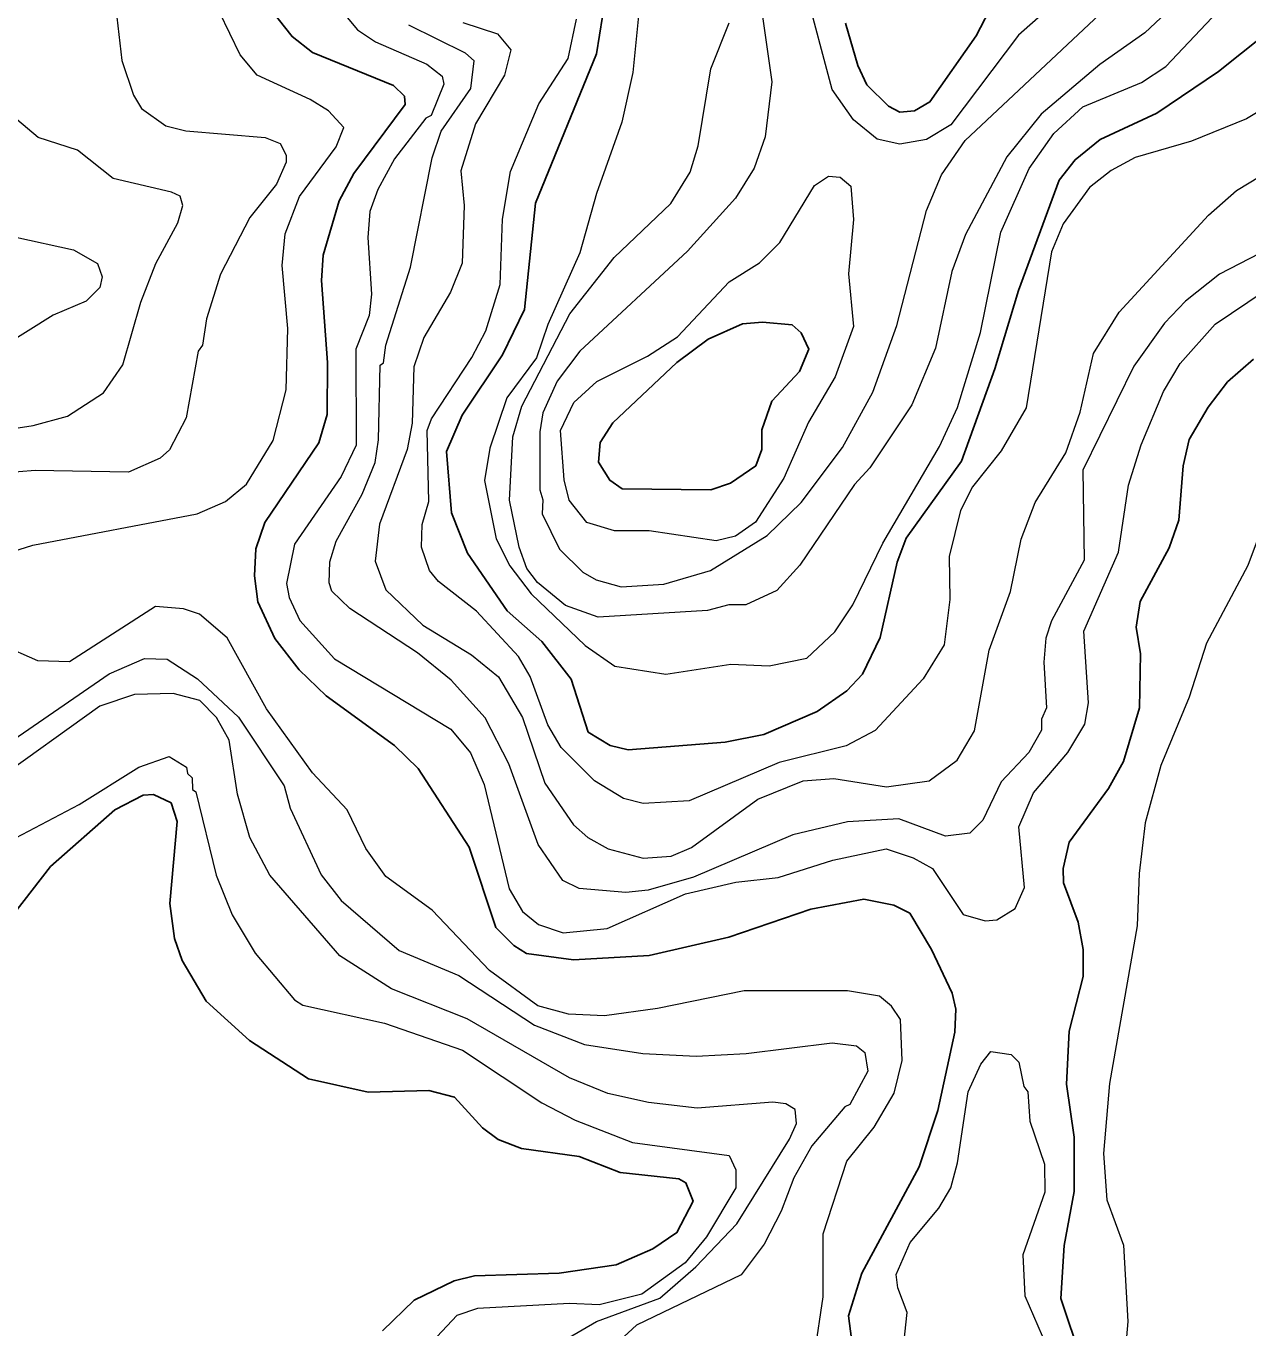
# Model space of a CAD drawing. Extents: x 673.6 to 698.9, y 7012 to 7040.1.
# Drawn here: x 684.337 to 685.533, y 7036.992 to 7038.267 of the extents above; entities that cross this region are included whole.
import ezdxf

# ---------------------------------------------------------------- set-up
doc = ezdxf.new("R2010")
doc.units = 0
doc.header["$LTSCALE"] = 0.032
doc.layers.add('1', color=7, linetype='Continuous', lineweight=25)
doc.layers.add('2', color=7, linetype='Continuous', lineweight=13)

msp = doc.modelspace()

# ---------------------------------------------------------------- linework, layer by layer
at = {"layer": '1'}
for points in [[(686.187, 7038.5863), (686.1095, 7038.6282), (686.0721, 7038.6396), (686.0557, 7038.6396), (686.0373, 7038.6353), (686.0224, 7038.6258), (686.0116, 7038.6103), (685.992, 7038.5162), (685.9762, 7038.4789), (685.954, 7038.4449), (685.9147, 7038.4064), (685.8861, 7038.3888), (685.8528, 7038.3769), (685.7488, 7038.3619), (685.6556, 7038.3309), (685.6171, 7038.3126), (685.5044, 7038.2224), (685.4441, 7038.1818), (685.3884, 7038.156)], [(685.3016, 7038.3243), (685.2671, 7038.2575), (685.2218, 7038.1928), (685.2068, 7038.184), (685.1924, 7038.1828), (685.1812, 7038.1887), (685.1599, 7038.2094), (685.1511, 7038.2284), (685.1391, 7038.2698)], [(685.1552, 7037.0458), (685.2114, 7037.1497), (685.2296, 7037.205), (685.2462, 7037.2816), (685.2471, 7037.3041), (685.2435, 7037.3198), (685.2233, 7037.3625), (685.2021, 7037.3984), (685.1863, 7037.4061), (685.1571, 7037.4118), (685.1051, 7037.4023), (685.0248, 7037.3748), (684.9467, 7037.3569), (684.8727, 7037.3527), (684.8265, 7037.3589), (684.8142, 7037.3665), (684.7967, 7037.3843), (684.7705, 7037.4628), (684.7206, 7037.5398), (684.6973, 7037.5623), (684.6305, 7037.611), (684.6039, 7037.6367), (684.5801, 7037.6671), (684.5634, 7037.7032), (684.5602, 7037.7287), (684.5617, 7037.755), (684.5705, 7037.7808), (684.6232, 7037.8589), (684.6315, 7037.8866), (684.6317, 7037.9376), (684.6259, 7038.0177), (684.6275, 7038.0426), (684.6433, 7038.096), (684.6577, 7038.1228), (684.7079, 7038.1902), (684.7071, 7038.1983), (684.6965, 7038.209), (684.617, 7038.2413), (684.597, 7038.2567), (684.5649, 7038.2981)], [(685.2528, 7037.8409), (685.1985, 7037.7656), (685.1896, 7037.7419), (685.1731, 7037.6683), (685.1558, 7037.6322), (685.1404, 7037.6159), (685.1114, 7037.5956), (685.059, 7037.5732), (685.0212, 7037.5656), (684.9263, 7037.5582), (684.9086, 7037.5623), (684.8872, 7037.5756), (684.8705, 7037.6275), (684.8418, 7037.6643), (684.8078, 7037.6943), (684.7689, 7037.7507), (684.7532, 7037.7903), (684.7483, 7037.8504), (684.7635, 7037.8861), (684.803, 7037.9452), (684.8246, 7037.9893), (684.8354, 7038.0936), (684.8953, 7038.2399), (684.901, 7038.2765)], [(685.3884, 7038.156), (685.364, 7038.1361), (685.3482, 7038.1161), (685.3086, 7038.0082), (685.2852, 7037.9314), (685.2528, 7037.8409)], [(685.5388, 7037.9409), (685.5131, 7037.9186), (685.4942, 7037.8938), (685.4756, 7037.8622), (685.4699, 7037.8363), (685.4656, 7037.783), (685.4562, 7037.7561), (685.4278, 7037.7035), (685.4239, 7037.6785), (685.4279, 7037.6522), (685.4271, 7037.5992), (685.4114, 7037.5467), (685.3966, 7037.5204), (685.3582, 7037.4678), (685.3524, 7037.4419), (685.3525, 7037.428), (685.3669, 7037.3893), (685.372, 7037.3626), (685.372, 7037.3363), (685.358, 7037.2828), (685.3556, 7037.2307), (685.363, 7037.1789), (685.363, 7037.1255), (685.3531, 7037.0729), (685.3499, 7037.0208), (685.3701, 7036.9603)], [(684.4234, 7037.4996), (684.4513, 7037.5137), (684.4615, 7037.5145), (684.4786, 7037.5062), (684.4844, 7037.4881), (684.4772, 7037.4077)], [(684.2804, 7037.3412), (684.3606, 7037.444), (684.4234, 7037.4996)], [(684.4772, 7037.4077), (684.482, 7037.3733), (684.4893, 7037.352), (684.513, 7037.3119), (684.5555, 7037.2736), (684.6131, 7037.2359), (684.6715, 7037.223), (684.731, 7037.2245), (684.7562, 7037.218), (684.7835, 7037.1879), (684.7988, 7037.1767), (684.8218, 7037.1678), (684.8782, 7037.1598), (684.9184, 7037.1441), (684.9759, 7037.1382), (684.9828, 7037.1342), (684.9898, 7037.1162), (684.974, 7037.0854), (684.9505, 7037.0696), (684.9144, 7037.0539), (684.8585, 7037.0457), (684.7758, 7037.043), (684.7557, 7037.038), (684.7166, 7037.0193), (684.6856, 7036.9891)], [(685.2058, 7036.8781), (685.1936, 7036.904), (685.1696, 7036.9282), (685.1479, 7036.9588), (685.142, 7037.0038), (685.1552, 7037.0458)]]:
    msp.add_lwpolyline(points, dxfattribs=at)
msp.add_lwpolyline([(685.0571, 7037.8524), (685.0512, 7037.8365), (685.0265, 7037.8193), (685.0071, 7037.813), (684.9204, 7037.8138), (684.9083, 7037.8223), (684.8971, 7037.8401), (684.8989, 7037.8592), (684.9111, 7037.8786), (684.974, 7037.9376), (685.0046, 7037.9603), (685.0381, 7037.9754), (685.0577, 7037.9772), (685.0868, 7037.9746), (685.0958, 7037.9665), (685.1031, 7037.9506), (685.0941, 7037.9287), (685.067, 7037.8997), (685.0573, 7037.8716)], close=True, dxfattribs=at)
at = {"layer": '2'}
for points in [[(685.0474, 7038.35), (685.0671, 7038.2123), (685.0604, 7038.1585), (685.0495, 7038.1279), (685.0314, 7038.0984), (684.9844, 7038.0466), (684.8788, 7037.9486), (684.8566, 7037.9194), (684.8428, 7037.8882), (684.8396, 7037.8695), (684.8396, 7037.813), (684.8428, 7037.8029), (684.842, 7037.7893), (684.8591, 7037.7546), (684.8817, 7037.7322), (684.8948, 7037.7248), (684.9195, 7037.7177), (684.9611, 7037.7203), (685.0068, 7037.7339), (685.0624, 7037.7681), (685.0957, 7037.8003), (685.1363, 7037.8543), (685.1659, 7037.9085), (685.1895, 7037.9737), (685.2183, 7038.0865), (685.233, 7038.1215), (685.2564, 7038.155), (685.409, 7038.2986)], [(685.4898, 7038.3146), (685.4323, 7038.2603), (685.3882, 7038.2293), (685.3306, 7038.1807), (685.2972, 7038.1391), (685.2567, 7038.0628), (685.2431, 7038.0266), (685.2272, 7037.9515), (685.2041, 7037.8961), (685.1629, 7037.8345), (685.1479, 7037.8181), (685.0944, 7037.7392), (685.0717, 7037.7143), (685.0414, 7037.7003), (685.0249, 7037.7002), (685.0039, 7037.6946), (684.8967, 7037.6881), (684.8647, 7037.6996), (684.8375, 7037.7222), (684.8271, 7037.7359), (684.8195, 7037.7568), (684.81, 7037.8027), (684.8134, 7037.8646), (684.8221, 7037.8948), (684.8691, 7037.9853), (684.9126, 7038.0403), (684.9681, 7038.0934), (684.9869, 7038.1241), (684.9948, 7038.1499), (685.0071, 7038.2251), (685.0252, 7038.2702)], [(684.2964, 7037.7439), (684.3432, 7037.7586), (684.5041, 7037.7892), (684.5319, 7037.8013), (684.5524, 7037.8184), (684.5787, 7037.8611), (684.5912, 7037.9107), (684.593, 7037.9707), (684.5872, 7038.0326), (684.5904, 7038.0637), (684.6044, 7038.1002), (684.6404, 7038.1487), (684.6479, 7038.1678), (684.6327, 7038.184), (684.6148, 7038.1952), (684.5628, 7038.2188), (684.5461, 7038.2388), (684.516, 7038.302)], [(685.3525, 7038.2973), (685.3085, 7038.258), (685.2422, 7038.1704), (685.2185, 7038.1558), (685.1924, 7038.1515), (685.17, 7038.1564), (685.1469, 7038.1752), (685.126, 7038.205), (685.0997, 7038.3044)], [(684.6409, 7038.2874), (684.6611, 7038.2634), (684.6788, 7038.2517), (684.7291, 7038.2297), (684.7439, 7038.2181), (684.7456, 7038.2102), (684.7332, 7038.1795), (684.728, 7038.177), (684.6973, 7038.137), (684.6809, 7038.1071), (684.6731, 7038.0853), (684.6711, 7038.0599), (684.675, 7038.0045), (684.6726, 7037.9835), (684.6595, 7037.9506), (684.6597, 7037.8566), (684.6453, 7037.8259), (684.5993, 7037.7596), (684.5917, 7037.721), (684.5943, 7037.7073), (684.6046, 7037.6848), (684.6386, 7037.6473), (684.7527, 7037.5785), (684.7719, 7037.5554), (684.7851, 7037.5243), (684.8098, 7037.4221), (684.8227, 7037.3999), (684.8384, 7037.387), (684.8625, 7037.3791), (684.9058, 7037.3833), (684.9824, 7037.4172), (685.0316, 7037.4287), (685.0733, 7037.4333), (685.1268, 7037.4501), (685.1789, 7037.4611), (685.2053, 7037.4524), (685.2242, 7037.4419), (685.2544, 7037.3968), (685.276, 7037.3907), (685.2873, 7037.3918), (685.3053, 7037.4027), (685.3145, 7037.4234), (685.3088, 7037.4827), (685.3233, 7037.5161), (685.3569, 7037.5556), (685.3735, 7037.5832), (685.377, 7037.6044), (685.3724, 7037.6745), (685.4064, 7037.7518), (685.4164, 7037.8175), (685.4286, 7037.857), (685.4506, 7037.9092), (685.4668, 7037.9365), (685.5013, 7037.9751)], [(684.9366, 7038.2802), (684.9307, 7038.2216), (684.92, 7038.1729), (684.8952, 7038.1032), (684.8788, 7038.0451), (684.8477, 7037.9748), (684.8366, 7037.9421), (684.8074, 7037.9029), (684.7906, 7037.8535), (684.7854, 7037.8219), (684.797, 7037.7649), (684.8104, 7037.7383), (684.8311, 7037.7111), (684.8842, 7037.6605), (684.9131, 7037.6403), (684.9631, 7037.6322), (685.0269, 7037.642), (685.0644, 7037.6404), (685.1011, 7037.648), (685.1286, 7037.6738), (685.1464, 7037.7002), (685.1758, 7037.7607), (685.2313, 7037.8553), (685.2487, 7037.8935), (685.2712, 7037.9669), (685.2913, 7038.0653), (685.319, 7038.1275), (685.343, 7038.1619), (685.3715, 7038.1878), (685.4291, 7038.2117), (685.4527, 7038.2275), (685.5148, 7038.2934)], [(684.4254, 7038.2759), (684.4304, 7038.2333), (684.4417, 7038.1995), (684.4497, 7038.1864), (684.4733, 7038.1692), (684.4931, 7038.1646), (684.5708, 7038.1578), (684.5855, 7038.1521), (684.5913, 7038.1407), (684.5913, 7038.1337), (684.5817, 7038.1123), (684.5558, 7038.0795), (684.527, 7038.0242), (684.5133, 7037.9802), (684.5092, 7037.9546), (684.505, 7037.9486), (684.4934, 7037.8833), (684.4769, 7037.8521), (684.4678, 7037.844), (684.4368, 7037.8302), (684.3454, 7037.8319), (684.3136, 7037.8293)], [(684.7643, 7038.2706), (684.7981, 7038.2593), (684.8114, 7038.2438), (684.805, 7038.2188), (684.7768, 7038.1713), (684.7624, 7038.1252), (684.7655, 7038.0913), (684.7638, 7038.0347), (684.7522, 7038.0065), (684.726, 7037.9622), (684.7163, 7037.9333), (684.7146, 7037.8783), (684.7097, 7037.8524), (684.6828, 7037.7791), (684.6785, 7037.7431), (684.6888, 7037.715), (684.725, 7037.6802), (684.7727, 7037.6514), (684.7992, 7037.6296), (684.8227, 7037.5899), (684.8445, 7037.5254), (684.8728, 7037.4846), (684.8866, 7037.4725), (684.9066, 7037.4614), (684.941, 7037.452), (684.9684, 7037.4541), (684.9881, 7037.4624), (685.0533, 7037.5098), (685.0976, 7037.5277), (685.1278, 7037.5302), (685.1794, 7037.5221), (685.2211, 7037.5277), (685.2485, 7037.5481), (685.2655, 7037.5769), (685.2798, 7037.6558), (685.3006, 7037.7133), (685.311, 7037.7645), (685.3247, 7037.8004), (685.355, 7037.849), (685.3688, 7037.8888), (685.382, 7037.9464), (685.407, 7037.9869), (685.4947, 7038.0819)], [(684.7316, 7037.7338), (684.7237, 7037.7567), (684.7246, 7037.7788), (684.731, 7037.8015), (684.7295, 7037.8709), (684.7337, 7037.8825), (684.7731, 7037.9423), (684.7868, 7037.9687), (684.801, 7038.0141), (684.8032, 7038.078), (684.8111, 7038.1246), (684.8387, 7038.191), (684.8674, 7038.2353), (684.8756, 7038.2739)], [(685.472, 7037.9976), (685.4515, 7037.9762), (685.4215, 7037.9341), (685.3714, 7037.8321), (685.3728, 7037.7439), (685.3407, 7037.6844), (685.3353, 7037.6677), (685.3333, 7037.6442), (685.3358, 7037.5993), (685.331, 7037.5882), (685.3309, 7037.5776), (685.3186, 7037.5557), (685.2915, 7037.5269), (685.2736, 7037.4894), (685.261, 7037.4766), (685.2369, 7037.4737), (685.1912, 7037.4907), (685.141, 7037.4876), (685.0874, 7037.475), (684.9902, 7037.4334), (684.9457, 7037.4208), (684.9239, 7037.4185), (684.8782, 7037.4224), (684.8623, 7037.4303), (684.838, 7037.4656), (684.8094, 7037.5444), (684.7861, 7037.5894), (684.753, 7037.6264), (684.7198, 7037.6533), (684.6536, 7037.6965), (684.6359, 7037.7136), (684.6333, 7037.7217), (684.6342, 7037.7422), (684.6402, 7037.7625), (684.6657, 7037.8087), (684.6785, 7037.8396), (684.6817, 7037.8619), (684.6835, 7037.935), (684.6865, 7037.9372), (684.6888, 7037.9545), (684.7132, 7038.031), (684.7342, 7038.138), (684.7432, 7038.164), (684.7721, 7038.2059), (684.7754, 7038.233), (684.7669, 7038.2404), (684.7115, 7038.2678)], [(685.4947, 7038.0819), (685.5221, 7038.1061), (685.6223, 7038.1666), (685.6681, 7038.1993), (685.7181, 7038.2259), (685.7777, 7038.2629)], [(685.6399, 7038.241), (685.5318, 7038.1763), (685.4779, 7038.1542), (685.4227, 7038.1382), (685.3993, 7038.1256), (685.3782, 7038.1091), (685.3522, 7038.0733), (685.3407, 7038.046), (685.316, 7037.8931), (685.2916, 7037.851), (685.2634, 7037.8158), (685.2518, 7037.7925), (685.2406, 7037.7476), (685.2413, 7037.7054), (685.2356, 7037.6611), (685.215, 7037.6278), (685.168, 7037.5771), (685.1396, 7037.5621), (685.0742, 7037.5457), (684.986, 7037.5081), (684.9409, 7037.5055), (684.9215, 7037.5107), (684.8931, 7037.5278), (684.8605, 7037.5605), (684.8475, 7037.5826)], [(685.7906, 7038.2182), (685.6429, 7038.0952), (685.5817, 7038.0601), (685.5643, 7038.0545), (685.5054, 7038.024), (685.472, 7037.9976)], [(684.3009, 7037.8693), (684.3434, 7037.8757), (684.377, 7037.885), (684.4125, 7037.9077), (684.4314, 7037.9353), (684.449, 7037.9967), (684.4637, 7038.0344), (684.4853, 7038.0744), (684.4901, 7038.0913), (684.4875, 7038.1003), (684.4791, 7038.1045), (684.4219, 7038.1179), (684.387, 7038.1454), (684.3484, 7038.1579), (684.3275, 7038.1756)], [(685.5013, 7037.9751), (685.5651, 7038.0183), (685.6472, 7038.0519), (685.6844, 7038.0704), (685.7122, 7038.0922), (685.7733, 7038.1509)], [(684.3264, 7038.0603), (684.3829, 7038.0478), (684.4064, 7038.0345), (684.4112, 7038.0215), (684.4088, 7038.0111), (684.3953, 7037.9975), (684.363, 7037.9838), (684.2944, 7037.941)], [(685.5579, 7037.8051), (685.533, 7037.7386), (685.4926, 7037.6626), (685.4758, 7037.6098), (685.448, 7037.5429), (685.4327, 7037.4868), (685.4266, 7037.4371), (685.4246, 7037.3857), (685.3976, 7037.2315), (685.3918, 7037.1629), (685.3951, 7037.1175), (685.4114, 7037.073), (685.4156, 7036.9983), (685.4106, 7036.9418)], [(684.8475, 7037.5826), (684.8302, 7037.6299), (684.8188, 7037.6496), (684.7776, 7037.694), (684.7404, 7037.7231), (684.7316, 7037.7338)], [(685.1091, 7036.9678), (685.1172, 7037.0224), (685.1173, 7037.0841), (685.1403, 7037.1554), (685.1671, 7037.1886), (685.1866, 7037.2219), (685.1945, 7037.2538), (685.1928, 7037.2942), (685.1842, 7037.307), (685.1725, 7037.317), (685.141, 7037.3223), (685.0397, 7037.3223), (684.955, 7037.3048), (684.9032, 7037.2977), (684.8678, 7037.2993), (684.8379, 7037.3075), (684.7903, 7037.3421), (684.7343, 7037.4012), (684.6889, 7037.4343), (684.6694, 7037.4615), (684.6511, 7037.4993), (684.6171, 7037.5358), (684.572, 7037.5983), (684.5335, 7037.668), (684.5064, 7037.691), (684.4908, 7037.6963), (684.4632, 7037.6985), (684.379, 7037.6445), (684.3481, 7037.6455), (684.3124, 7037.661)], [(684.314, 7037.561), (684.4178, 7037.6325), (684.4525, 7037.6476), (684.4747, 7037.6471), (684.5045, 7037.6278), (684.5445, 7037.5902), (684.5892, 7037.5228), (684.5953, 7037.501), (684.6255, 7037.4359), (684.6452, 7037.4107), (684.702, 7037.3618), (684.7603, 7037.3373), (684.8346, 7037.2887), (684.8834, 7037.2695), (684.9407, 7037.2608), (684.9928, 7037.2582), (685.0417, 7037.2607), (685.126, 7037.2714), (685.1498, 7037.2682), (685.1581, 7037.2619), (685.161, 7037.2435), (685.1434, 7037.2108), (685.1384, 7037.2085), (685.1061, 7037.1704), (685.0884, 7037.1391), (685.0762, 7037.1063), (685.0593, 7037.074), (685.037, 7037.044), (684.9343, 7036.9946)], [(684.5436, 7037.5149), (684.5354, 7037.5677), (684.5231, 7037.5899), (684.5068, 7037.6064), (684.4805, 7037.6133), (684.4426, 7037.6123), (684.4089, 7037.6009), (684.3057, 7037.5271)], [(684.3015, 7037.4589), (684.3885, 7037.5046), (684.447, 7037.5411), (684.4768, 7037.5517), (684.4938, 7037.5413), (684.4946, 7037.535), (684.4991, 7037.5309), (684.4994, 7037.5193), (684.5028, 7037.517), (684.5227, 7037.4354), (684.5383, 7037.3965), (684.5609, 7037.3592)], [(684.7685, 7037.2946), (684.6946, 7037.3241), (684.6437, 7037.3563), (684.5754, 7037.4356), (684.5558, 7037.4724), (684.5436, 7037.5149)], [(684.5609, 7037.3592), (684.5993, 7037.3135), (684.6075, 7037.308), (684.6877, 7037.2904), (684.7639, 7037.2641), (684.8416, 7037.2124)], [(684.8429, 7036.968), (684.8951, 7036.9983), (684.9574, 7037.0211), (684.9924, 7037.052), (685.0327, 7037.0941), (685.0844, 7037.1769), (685.0911, 7037.1921), (685.0899, 7037.2058), (685.0807, 7037.2114), (685.068, 7037.213), (684.9937, 7037.2074), (684.9461, 7037.2128), (684.9062, 7037.2215), (684.8688, 7037.237), (684.7685, 7037.2946)], [(685.1953, 7036.9676), (685.1994, 7037.0072), (685.1903, 7037.0313), (685.1888, 7037.0445), (685.2024, 7037.0757), (685.2304, 7037.1092), (685.2422, 7037.1291), (685.2487, 7037.1538), (685.2591, 7037.2234), (685.2717, 7037.2503), (685.2813, 7037.2627), (685.3012, 7037.2598), (685.3089, 7037.2523), (685.3138, 7037.2285), (685.3178, 7037.2234), (685.3195, 7037.1946), (685.3341, 7037.1525), (685.3343, 7037.125), (685.3129, 7037.0635), (685.3146, 7037.0236), (685.3358, 7036.9744)], [(684.8416, 7037.2124), (684.8743, 7037.1956), (684.9306, 7037.1735), (685.0253, 7037.1609), (685.0318, 7037.147), (685.0317, 7037.1291), (685.0028, 7037.0812), (684.982, 7037.0557), (684.9397, 7037.0251), (684.8977, 7037.0147), (684.8688, 7037.0158), (684.7787, 7037.0109), (684.7584, 7037.0043), (684.7343, 7036.9785)], [(684.9343, 7036.9946), (684.8524, 7036.9193), (684.7978, 7036.8864), (684.7178, 7036.8257), (684.7082, 7036.8005), (684.7105, 7036.7894)]]:
    msp.add_lwpolyline(points, dxfattribs=at)
msp.add_lwpolyline([(685.1086, 7038.1108), (685.1226, 7038.1201), (685.1339, 7038.1192), (685.1443, 7038.1102), (685.1468, 7038.0776), (685.1419, 7038.0244), (685.1468, 7037.9727), (685.129, 7037.9236), (685.1027, 7037.879), (685.0786, 7037.8244), (685.0508, 7037.7811), (685.0315, 7037.7676), (685.0125, 7037.7629), (684.9467, 7037.7726), (684.9128, 7037.7727), (684.8859, 7037.7808), (684.8686, 7037.8026), (684.8634, 7037.8225), (684.8601, 7037.8708), (684.8729, 7037.8984), (684.8954, 7037.9189), (684.9451, 7037.9437), (684.9746, 7037.9627), (685.0251, 7038.0167), (685.055, 7038.0352), (685.0749, 7038.055)], close=True, dxfattribs=at)

doc.saveas('drawing.dxf')
